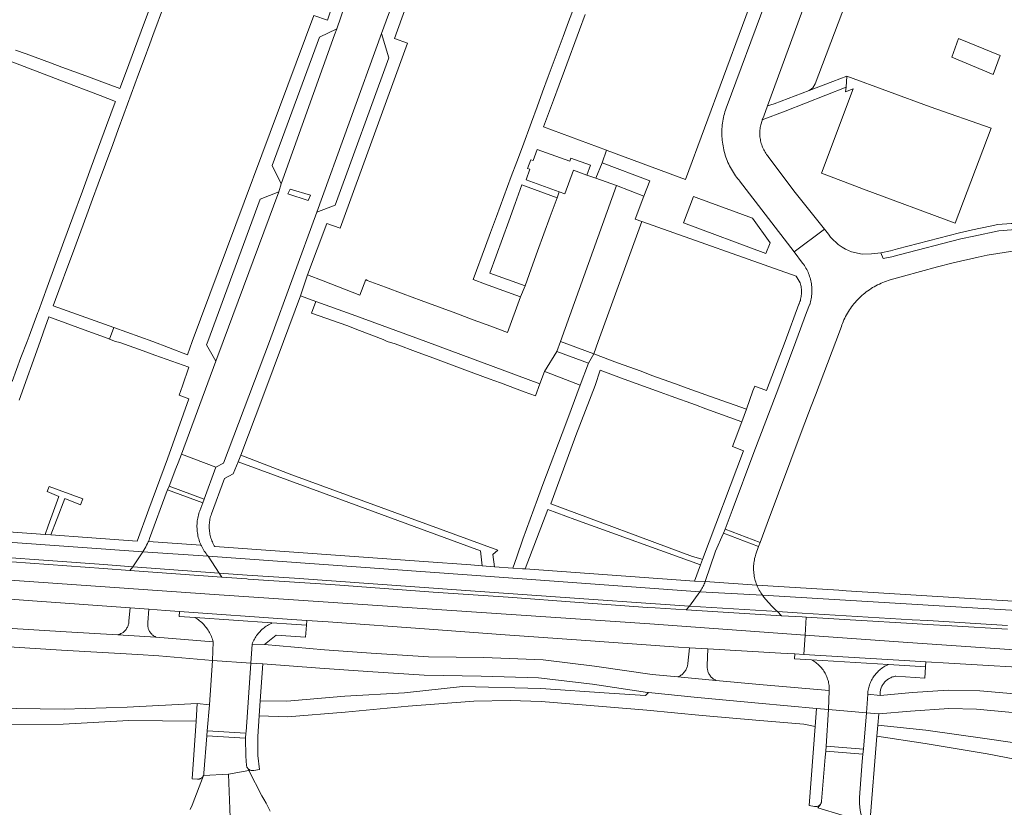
# Model space of a CAD drawing. Extents: x 146402 to 164798, y 455483 to 464134.
# Tile 385 of 575: x 158199 to 158357, y 460925 to 461052. Entities that reach past the tile are written whole.
import ezdxf

# ---------------------------------------------------------------- set-up
doc = ezdxf.new("R2010")
doc.units = 0
doc.header["$LTSCALE"] = 0.2
for name, color, linetype, lineweight in [('B-XX-VH-VERHARDING_ASFALT-GV', 252, 'CONTINUOUS', 18), ('B-XX-VH-VERHARDING_BETONSTRAATSTEEN-GV', 252, 'CONTINUOUS', 18), ('B-XX-VH-VERHARDING_STRAATBAKSTEEN-GV', 252, 'CONTINUOUS', 18), ('B-XX-VH-VERHARDING_TEGEL-GV', 252, 'CONTINUOUS', 18), ('B-XX-VH-VERHARDING_TEGEL_RUBBER-GV', 252, 'CONTINUOUS', 18)]:
    doc.layers.add(name, color=color, linetype=linetype, lineweight=lineweight)

msp = doc.modelspace()

# ---------------------------------------------------------------- linework, layer by layer
at = {"layer": 'B-XX-VH-VERHARDING_ASFALT-GV'}
for points in [[(158252.898, 461058.898), (158249.86, 461050.173), (158249.517, 461049.188), (158240.961, 461025.263), (158240.564, 461024.012), (158231.639, 461000), (158230.449, 460996.801), (158224.905, 460981.885), (158230.44, 460979.825), (158231.66, 460980.449), (158239.064, 461000), (158246.676, 461020.724), (158257.073, 461049.403), (158270.156, 461084.99)], [(158358.223, 461017.921), (158356.185, 461017.735), (158352.179, 461016.894), (158350.105, 461016.44), (158340.18, 461013.886), (158338.99, 461013.562), (158337.625, 461013.294), (158337.209, 461014.232), (158335.749, 461014.049), (158334.21, 461013.983), (158332.545, 461014.343), (158331.58, 461014.77), (158331.005, 461015.127), (158330.371, 461015.52), (158329.263, 461016.588), (158329.177, 461016.712), (158328.829, 461017.212), (158328.191, 461018.009), (158323.33, 461014.352), (158324.68, 461012.562), (158324.823, 461012.366), (158324.959, 461012.165), (158325.089, 461011.96), (158325.212, 461011.751), (158325.328, 461011.538), (158325.436, 461011.321), (158325.538, 461011.101), (158325.632, 461010.877), (158325.719, 461010.65), (158325.798, 461010.421), (158325.87, 461010.189), (158325.934, 461009.955), (158325.99, 461009.719), (158326.039, 461009.482), (158326.08, 461009.242), (158326.112, 461009.002), (158326.137, 461008.761), (158326.154, 461008.519), (158326.163, 461008.276), (158326.163, 461008.034), (158326.156, 461007.791), (158326.141, 461007.549), (158326.118, 461007.307), (158326.087, 461007.067), (158326.048, 461006.827), (158326.001, 461006.589), (158325.946, 461006.353), (158325.884, 461006.118), (158325.814, 461005.886), (158325.8, 461005.844), (158325.31, 461004.61), (158323.582, 461000), (158320.508, 460991.797), (158320.43, 460991.553), (158316.857, 460982.176), (158313.333, 460972.89), (158312.219, 460969.882), (158317.849, 460967.74), (158318.959, 460970.768), (158324.621, 460985.791), (158326.067, 460989.628), (158326.729, 460991.372), (158330.003, 461000), (158330.917, 461002.408), (158330.994, 461002.656), (158331.074, 461002.865), (158331.189, 461003.149), (158331.312, 461003.43), (158331.442, 461003.707), (158331.579, 461003.981), (158331.723, 461004.251), (158331.874, 461004.518), (158332.032, 461004.78), (158332.197, 461005.038), (158332.369, 461005.292), (158332.547, 461005.541), (158332.732, 461005.785), (158332.923, 461006.025), (158333.12, 461006.259), (158333.323, 461006.488), (158333.532, 461006.712), (158333.747, 461006.93), (158333.968, 461007.143), (158334.194, 461007.35), (158334.425, 461007.55), (158334.662, 461007.745), (158334.903, 461007.933), (158335.15, 461008.115), (158335.401, 461008.291), (158335.656, 461008.46), (158335.916, 461008.622), (158336.18, 461008.777), (158336.448, 461008.926), (158336.72, 461009.067), (158336.995, 461009.201), (158337.274, 461009.328), (158337.556, 461009.448), (158337.841, 461009.56), (158338.129, 461009.665), (158338.419, 461009.762), (158338.712, 461009.852), (158340.857, 461010.456), (158346.332, 461011.948), (158348.824, 461012.608), (158352.881, 461013.497), (158354.302, 461013.811), (158358.736, 461014.538)], [(158187.093, 460966.014), (158212.451, 460964.181), (158217.095, 460963.843), (158218.706, 460966.254), (158164.989, 460970.067)], [(158370.581, 460956.13), (158318.234, 460959.273), (158318.448, 460958.954), (158319.129, 460958.146), (158319.763, 460957.449), (158320.444, 460956.807), (158320.666, 460956.656), (158324.622, 460956.413), (158342.277, 460955.344), (158344.769, 460955.199), (158357.591, 460954.437)], [(158357.554, 460953.818), (158348.66, 460954.347), (158344.73, 460954.584), (158342.239, 460954.742), (158333.207, 460955.275), (158325.227, 460955.742), (158325.066, 460952.885), (158340.844, 460951.739), (158403.632, 460947.388)], [(158403.632, 460947.388), (158340.844, 460951.739), (158325.066, 460952.885), (158324.89, 460949.768), (158341.916, 460948.751), (158344.442, 460948.605), (158348.147, 460948.388), (158364.584, 460947.383)]]:
    msp.add_lwpolyline(points, dxfattribs=at)
for points in [[(158242.02, 461023.65), (158242.381, 461024.443), (158245.665, 461023.479), (158245.284, 461022.628)], [(158230.44, 460979.825), (158224.905, 460981.885), (158224.394, 460980.526), (158223.994, 460979.606), (158222.93, 460976.787), (158228.552, 460974.683)], [(158228.552, 460974.683), (158222.93, 460976.787), (158222.688, 460976.181), (158228.33, 460974.078)], [(158228.33, 460974.078), (158222.688, 460976.181), (158222.652, 460976.09), (158219.808, 460968.368), (158219.715, 460968.141), (158219.613, 460967.906), (158228.061, 460967.323), (158228.019, 460967.414), (158227.927, 460967.636), (158227.842, 460967.862), (158227.764, 460968.089), (158227.695, 460968.32), (158227.633, 460968.552), (158227.578, 460968.787), (158227.532, 460969.023), (158227.493, 460969.26), (158227.462, 460969.499), (158227.44, 460969.739), (158227.425, 460969.979), (158227.418, 460970.22), (158227.419, 460970.46), (158227.428, 460970.701), (158227.445, 460970.941), (158227.47, 460971.18), (158227.503, 460971.419), (158227.545, 460971.656), (158227.593, 460971.891), (158227.65, 460972.125), (158227.714, 460972.357), (158227.786, 460972.587), (158227.866, 460972.814)], [(158317.608, 460967.083), (158311.953, 460969.202), (158311.931, 460969.146), (158310.704, 460966.35), (158309.015, 460961.479), (158317.325, 460960.882), (158317.305, 460960.931), (158317.22, 460961.156), (158317.143, 460961.383), (158317.073, 460961.613), (158317.011, 460961.845), (158316.956, 460962.079), (158316.909, 460962.314), (158316.871, 460962.551), (158316.84, 460962.79), (158316.817, 460963.029), (158316.802, 460963.268), (158316.795, 460963.508), (158316.796, 460963.749), (158316.806, 460963.989), (158316.823, 460964.228), (158316.848, 460964.467), (158316.881, 460964.705), (158316.921, 460964.942), (158316.97, 460965.177), (158317.027, 460965.41), (158317.091, 460965.642), (158317.163, 460965.871)], [(158317.849, 460967.74), (158312.219, 460969.882), (158311.953, 460969.202), (158317.608, 460967.083)], [(158187.06, 460965.403), (158172.336, 460966.49), (158172.143, 460963.427), (158230.986, 460959.34), (158300.115, 460954.697), (158325.066, 460952.885), (158325.227, 460955.742), (158324.583, 460955.78), (158321.275, 460955.982), (158305.975, 460956.918), (158301.006, 460957.222), (158299.783, 460957.305), (158288.783, 460958.111), (158277.386, 460958.944), (158265.347, 460959.787), (158248.935, 460960.965), (158243.053, 460961.367), (158235.615, 460961.873), (158235.407, 460961.896), (158231.423, 460962.18), (158216.63, 460963.235), (158212.393, 460963.537), (158197.707, 460964.637), (158187.272, 460965.39)], [(158229.219, 460965.525), (158218.706, 460966.254), (158217.095, 460963.843), (158231.002, 460962.83)], [(158270.079, 460962.595), (158229.219, 460965.525), (158231.002, 460962.83), (158235.45, 460962.506), (158243.094, 460962.025), (158269.864, 460960.097), (158288.776, 460958.739), (158301.045, 460957.863), (158306.489, 460957.528), (158308.183, 460959.833), (158279.654, 460961.911)], [(158230.986, 460959.34), (158172.143, 460963.427), (158171.96, 460960.518), (158184.603, 460959.599), (158200.986, 460958.356), (158216.681, 460957.226), (158219.696, 460957.026), (158222.346, 460956.813), (158224.611, 460956.671), (158242.654, 460955.402), (158245.051, 460955.217), (158248.48, 460954.975), (158264.727, 460953.818), (158276.904, 460952.936), (158288.365, 460952.131), (158304.74, 460950.951), (158306.483, 460950.844), (158309.477, 460950.647), (158321.195, 460949.985), (158323.42, 460949.856), (158324.89, 460949.768), (158325.066, 460952.885), (158300.115, 460954.697)], [(158318.234, 460959.273), (158308.183, 460959.833), (158306.489, 460957.528), (158320.666, 460956.656), (158320.444, 460956.807), (158319.763, 460957.449), (158319.129, 460958.146), (158318.448, 460958.954)], [(158154.955, 460956.425), (158154.948, 460956.426), (158154.599, 460953.412), (158184.512, 460951.779), (158205.682, 460950.461), (158217.937, 460949.756), (158221.264, 460949.528), (158229.886, 460948.818), (158230.034, 460951.792), (158220.816, 460952.552), (158214.696, 460952.922), (158206.412, 460953.423), (158182.091, 460954.882)], [(158242.654, 460955.402), (158224.611, 460956.671), (158224.555, 460955.873), (158227.102, 460955.694), (158239.463, 460954.824), (158242.598, 460954.604), (158244.997, 460954.442), (158245.051, 460955.217)], [(158239.463, 460954.824), (158227.102, 460955.694), (158227.269, 460955.589), (158227.459, 460955.462), (158227.644, 460955.328), (158227.825, 460955.187), (158228, 460955.04), (158228.171, 460954.887), (158228.335, 460954.729), (158228.495, 460954.564), (158228.648, 460954.394), (158228.795, 460954.219), (158228.936, 460954.039), (158229.071, 460953.854), (158229.199, 460953.665), (158229.32, 460953.471), (158229.435, 460953.273), (158229.542, 460953.071), (158229.643, 460952.865), (158229.736, 460952.656), (158229.822, 460952.444), (158229.9, 460952.229), (158229.971, 460952.012), (158230.034, 460951.792), (158229.886, 460948.818), (158236.038, 460948.396), (158236.27, 460951.431), (158236.351, 460951.635), (158236.438, 460951.836), (158236.534, 460952.034), (158236.636, 460952.228), (158236.745, 460952.418), (158236.862, 460952.604), (158236.985, 460952.786), (158237.114, 460952.963), (158237.25, 460953.136), (158237.392, 460953.303), (158237.54, 460953.465), (158237.694, 460953.621), (158237.853, 460953.772), (158238.018, 460953.917), (158238.188, 460954.056), (158238.363, 460954.188), (158238.543, 460954.314), (158238.727, 460954.434), (158238.915, 460954.546), (158239.108, 460954.652), (158239.304, 460954.75)], [(158238.265, 460951.373), (158236.27, 460951.431), (158236.038, 460948.396), (158237.971, 460948.264), (158247.16, 460947.578), (158254.868, 460947.037), (158263.886, 460946.441), (158273.047, 460946.286), (158282.27, 460946.019), (158290.936, 460944.988), (158299.754, 460943.662), (158299.909, 460943.646), (158307.783, 460942.838), (158317.597, 460941.963), (158326.923, 460941.081), (158328.824, 460940.93), (158328.942, 460943.977), (158318.342, 460944.882), (158310.735, 460945.605), (158304.634, 460946.186), (158300.509, 460946.578), (158291.273, 460947.907), (158283.03, 460948.921), (158273.505, 460949.261), (158264.608, 460949.409), (158255.364, 460949.978), (158247.882, 460950.524)], [(158324.89, 460949.768), (158323.42, 460949.856), (158323.372, 460949.057), (158326.126, 460948.893), (158338.453, 460948.156), (158341.868, 460947.952), (158344.396, 460947.806), (158344.442, 460948.605), (158341.916, 460948.751)], [(158236.038, 460948.396), (158229.886, 460948.818), (158229.405, 460941.697), (158229.073, 460937.517), (158235.28, 460937.132), (158235.303, 460937.372)], [(158237.971, 460948.264), (158236.038, 460948.396), (158235.303, 460937.372), (158235.28, 460937.132), (158235.204, 460936.352), (158235.252, 460933.455), (158235.376, 460931.955), (158235.391, 460931.872), (158235.415, 460931.787), (158235.447, 460931.705), (158235.486, 460931.626), (158235.531, 460931.551), (158235.584, 460931.48), (158235.642, 460931.414), (158235.707, 460931.354), (158235.776, 460931.3), (158235.85, 460931.253), (158235.929, 460931.212), (158236.01, 460931.179), (158236.094, 460931.153), (158236.181, 460931.135), (158236.268, 460931.125), (158236.356, 460931.122), (158236.444, 460931.128), (158236.531, 460931.142), (158237.475, 460931.292), (158237.173, 460933.541), (158237.203, 460936.604), (158237.422, 460939.927), (158237.581, 460942.349)], [(158338.453, 460948.156), (158326.126, 460948.893), (158326.292, 460948.801), (158326.469, 460948.693), (158326.641, 460948.579), (158326.809, 460948.459), (158326.972, 460948.332), (158327.129, 460948.199), (158327.282, 460948.06), (158327.429, 460947.915), (158327.571, 460947.764), (158327.706, 460947.609), (158327.835, 460947.448), (158327.958, 460947.282), (158328.075, 460947.111), (158328.185, 460946.936), (158328.288, 460946.757), (158328.383, 460946.574), (158328.472, 460946.388), (158328.554, 460946.198), (158328.628, 460946.005), (158328.694, 460945.81), (158328.753, 460945.612), (158328.804, 460945.412), (158328.848, 460945.21), (158328.883, 460945.006), (158328.911, 460944.802), (158328.931, 460944.596), (158328.942, 460944.39), (158328.946, 460944.183), (158328.942, 460943.977), (158328.824, 460940.93), (158334.938, 460940.376), (158335.125, 460943.394), (158335.126, 460943.414), (158335.143, 460943.623), (158335.167, 460943.832), (158335.2, 460944.04), (158335.24, 460944.246), (158335.288, 460944.451), (158335.344, 460944.653), (158335.408, 460944.854), (158335.479, 460945.052), (158335.558, 460945.247), (158335.644, 460945.438), (158335.737, 460945.627), (158335.837, 460945.812), (158335.945, 460945.992), (158336.059, 460946.169), (158336.179, 460946.341), (158336.307, 460946.508), (158336.44, 460946.671), (158336.58, 460946.828), (158336.725, 460946.98), (158336.876, 460947.126), (158337.033, 460947.267), (158337.195, 460947.401), (158337.361, 460947.529), (158337.533, 460947.65), (158337.709, 460947.765), (158337.889, 460947.874), (158338.074, 460947.975), (158338.262, 460948.069)], [(158353.147, 460943.937), (158348.064, 460944.06), (158342.297, 460943.664), (158337.107, 460943.203), (158335.125, 460943.394), (158334.938, 460940.376), (158336.886, 460940.221), (158341.988, 460940.683), (158348.163, 460941.1), (158352.577, 460940.987), (158358.354, 460940.473), (158366.098, 460939.421), (158376.336, 460938.119), (158387.392, 460937.072), (158398.175, 460936.201), (158408.692, 460935.235), (158410.625, 460935.108), (158410.816, 460938.137), (158408.902, 460938.27), (158397.8, 460939.209), (158387.974, 460940.021), (158376.812, 460941.086), (158367.332, 460942.246), (158358.676, 460943.447)], [(158229.405, 460941.697), (158227.449, 460941.874), (158227.267, 460939.08), (158226.662, 460929.785), (158227.492, 460929.749), (158227.574, 460929.747), (158227.662, 460929.752), (158227.749, 460929.765), (158227.835, 460929.786), (158227.918, 460929.815), (158227.999, 460929.851), (158228.076, 460929.894), (158228.148, 460929.944), (158228.216, 460930.001), (158228.278, 460930.063), (158228.334, 460930.131), (158228.385, 460930.204), (158228.428, 460930.28), (158228.447, 460930.322), (158228.464, 460930.361), (158228.493, 460930.444), (158228.514, 460930.53), (158228.527, 460930.617), (158228.532, 460930.705), (158229.01, 460936.725), (158229.073, 460937.517)], [(158328.824, 460940.93), (158326.923, 460941.081), (158326.7, 460938.196), (158325.722, 460925.557), (158326.605, 460925.368), (158326.689, 460925.354), (158326.775, 460925.348), (158326.86, 460925.35), (158326.945, 460925.36), (158327.028, 460925.377), (158327.11, 460925.403), (158327.189, 460925.436), (158327.264, 460925.476), (158327.335, 460925.523), (158327.402, 460925.577), (158327.463, 460925.636), (158327.519, 460925.701), (158327.568, 460925.771), (158327.61, 460925.845), (158327.646, 460925.923), (158327.673, 460926.004), (158327.694, 460926.087), (158327.706, 460926.172), (158327.71, 460926.244), (158328.317, 460933.27), (158328.382, 460934.251), (158328.434, 460935.039)], [(158336.886, 460940.221), (158334.938, 460940.376), (158334.44, 460934.576), (158334.369, 460933.772), (158334.241, 460932.575), (158333.801, 460926.808), (158333.81, 460925.785), (158333.901, 460924.793), (158334.102, 460923.786), (158334.136, 460923.686), (158334.177, 460923.588), (158334.226, 460923.494), (158334.228, 460923.49), (158334.281, 460923.403), (158334.343, 460923.318), (158334.412, 460923.237), (158334.486, 460923.161), (158334.566, 460923.092), (158334.577, 460923.083), (158335.242, 460922.662), (158335.475, 460922.657), (158336.599, 460936.644), (158336.743, 460938.439)]]:
    msp.add_lwpolyline(points, close=True, dxfattribs=at)
at = {"layer": 'B-XX-VH-VERHARDING_BETONSTRAATSTEEN-GV'}
for points in [[(158325.135, 461071.7), (158312.399, 461037.413), (158312.299, 461037.122), (158312.207, 461036.829), (158312.122, 461036.534), (158312.045, 461036.236), (158311.976, 461035.936), (158311.914, 461035.635), (158311.861, 461035.332), (158311.815, 461035.028), (158311.777, 461034.723), (158311.747, 461034.417), (158311.726, 461034.111), (158311.712, 461033.804), (158311.706, 461033.496), (158311.708, 461033.189), (158311.718, 461032.882), (158311.736, 461032.575), (158311.763, 461032.268), (158311.797, 461031.963), (158311.839, 461031.658), (158311.889, 461031.355), (158311.946, 461031.053), (158312.012, 461030.753), (158312.085, 461030.454), (158312.167, 461030.158), (158312.256, 461029.863), (158312.352, 461029.572), (158312.456, 461029.282), (158312.568, 461028.996), (158312.687, 461028.712), (158312.813, 461028.432), (158312.946, 461028.155), (158313.087, 461027.882), (158313.235, 461027.612), (158313.39, 461027.347), (158313.551, 461027.085), (158313.72, 461026.828), (158313.895, 461026.575), (158314.076, 461026.327), (158314.264, 461026.084), (158314.458, 461025.845), (158314.527, 461025.764), (158323.33, 461014.352), (158328.191, 461018.009), (158323.472, 461023.894), (158319.272, 461029.525), (158319.157, 461029.659), (158319.021, 461029.829), (158318.891, 461030.003), (158318.768, 461030.182), (158318.652, 461030.365), (158318.543, 461030.552), (158318.44, 461030.744), (158318.345, 461030.939), (158318.257, 461031.137), (158318.176, 461031.339), (158318.103, 461031.543), (158318.037, 461031.75), (158317.979, 461031.959), (158317.929, 461032.17), (158317.886, 461032.383), (158317.852, 461032.598), (158317.825, 461032.813), (158317.806, 461033.029), (158317.796, 461033.246), (158317.793, 461033.463), (158317.798, 461033.68), (158317.812, 461033.897), (158317.833, 461034.113), (158317.862, 461034.328), (158317.899, 461034.542), (158317.944, 461034.754), (158318.154, 461035.458), (158318.186, 461035.531), (158318.448, 461036.132), (158319.05, 461037.779), (158328.995, 461064.962)], [(158328.995, 461064.962), (158319.05, 461037.779), (158320.104, 461038.129), (158325.705, 461040.241), (158326.336, 461040.673), (158326.703, 461041.344), (158335.858, 461065.47)], [(158197.707, 460964.637), (158212.393, 460963.537), (158216.63, 460963.235), (158217.095, 460963.843), (158212.451, 460964.181), (158187.093, 460966.014)], [(158357.591, 460954.437), (158344.769, 460955.199), (158342.277, 460955.344), (158324.622, 460956.413), (158320.666, 460956.656), (158321.275, 460955.982), (158324.583, 460955.78), (158325.227, 460955.742), (158333.207, 460955.275), (158342.239, 460954.742), (158344.73, 460954.584), (158348.66, 460954.347), (158357.554, 460953.818)]]:
    msp.add_lwpolyline(points, dxfattribs=at)
for points in [[(158258.233, 461045.504), (158257.073, 461049.403), (158246.676, 461020.724), (158249.627, 461021.88)], [(158290.042, 461026.688), (158287.857, 461027.486), (158286.464, 461023.672), (158285.578, 461023.995), (158285.232, 461023.054), (158284.144, 461020.058), (158283.125, 461017.25), (158282.116, 461014.471), (158281.095, 461011.658), (158280.094, 461008.901), (158279.385, 461007.137), (158277.297, 461001.43), (158274.578, 461002.438), (158271.793, 461003.471), (158269.004, 461004.505), (158266.183, 461005.551), (158263.417, 461006.576), (158260.52, 461007.651), (158257.693, 461008.699), (158254.758, 461009.787), (158254.507, 461009.937), (158253.562, 461007.434), (158247.683, 461009.693), (158245.148, 461010.667), (158244.032, 461007.325), (158246.507, 461006.424), (158252.356, 461004.296), (158264.162, 461000), (158282.466, 460993.173), (158283.21, 460995.179), (158285.193, 460998.384), (158285.818, 461000), (158294.76, 461025.023), (158291.488, 461026.179)], [(158245.665, 461023.479), (158242.381, 461024.443), (158242.02, 461023.65), (158245.284, 461022.628)], [(158299.158, 461023.274), (158294.76, 461025.023), (158285.818, 461000), (158291.148, 460998.002), (158291.842, 460999.955), (158298.827, 461019.23), (158297.762, 461019.622)], [(158290.266, 460996.495), (158285.193, 460998.384), (158283.21, 460995.179), (158283.543, 460995.052), (158288.963, 460992.984)], [(158231.002, 460962.83), (158217.095, 460963.843), (158216.63, 460963.235), (158231.423, 460962.18)], [(158235.45, 460962.506), (158231.002, 460962.83), (158231.423, 460962.18), (158235.407, 460961.896), (158235.615, 460961.873), (158243.053, 460961.367), (158248.935, 460960.965), (158265.347, 460959.787), (158277.386, 460958.944), (158288.783, 460958.111), (158299.783, 460957.305), (158301.006, 460957.222), (158305.975, 460956.918), (158306.489, 460957.528), (158301.045, 460957.863), (158288.776, 460958.739), (158269.864, 460960.097), (158243.094, 460962.025)], [(158320.666, 460956.656), (158306.489, 460957.528), (158305.975, 460956.918), (158321.275, 460955.982)], [(158219.696, 460957.026), (158216.681, 460957.226), (158216.478, 460955.147), (158216.475, 460955.046), (158216.465, 460954.911), (158216.447, 460954.777), (158216.421, 460954.644), (158216.387, 460954.513), (158216.345, 460954.384), (158216.296, 460954.258), (158216.239, 460954.136), (158216.176, 460954.016), (158216.105, 460953.901), (158216.028, 460953.79), (158215.944, 460953.684), (158215.854, 460953.583), (158215.758, 460953.487), (158215.657, 460953.397), (158215.551, 460953.314), (158215.44, 460953.237), (158215.324, 460953.166), (158215.205, 460953.103), (158215.082, 460953.046), (158214.956, 460952.997), (158214.827, 460952.956), (158214.696, 460952.922), (158220.816, 460952.552), (158220.798, 460952.561), (158220.678, 460952.623), (158220.562, 460952.692), (158220.45, 460952.767), (158220.342, 460952.85), (158220.24, 460952.938), (158220.143, 460953.032), (158220.052, 460953.132), (158219.967, 460953.238), (158219.889, 460953.348), (158219.817, 460953.462), (158219.752, 460953.58), (158219.694, 460953.703), (158219.643, 460953.828), (158219.6, 460953.956), (158219.564, 460954.086), (158219.536, 460954.219), (158219.517, 460954.352), (158219.505, 460954.487), (158219.501, 460954.622), (158219.505, 460954.757), (158219.517, 460954.892)], [(158309.477, 460950.647), (158306.483, 460950.844), (158306.245, 460948.294), (158306.231, 460948.166), (158306.207, 460948.027), (158306.176, 460947.89), (158306.137, 460947.755), (158306.091, 460947.622), (158306.037, 460947.492), (158305.975, 460947.366), (158305.907, 460947.243), (158305.832, 460947.124), (158305.75, 460947.01), (158305.662, 460946.901), (158305.567, 460946.796), (158305.467, 460946.698), (158305.362, 460946.605), (158305.251, 460946.518), (158305.135, 460946.438), (158305.016, 460946.364), (158304.892, 460946.298), (158304.765, 460946.238), (158304.634, 460946.186), (158310.735, 460945.605), (158310.61, 460945.67), (158310.49, 460945.742), (158310.373, 460945.82), (158310.261, 460945.905), (158310.155, 460945.997), (158310.053, 460946.094), (158309.957, 460946.197), (158309.868, 460946.305), (158309.784, 460946.418), (158309.708, 460946.536), (158309.638, 460946.657), (158309.575, 460946.783), (158309.519, 460946.912), (158309.471, 460947.044), (158309.43, 460947.178), (158309.397, 460947.315), (158309.372, 460947.453), (158309.355, 460947.593), (158309.345, 460947.733), (158309.344, 460947.873), (158309.35, 460948.004)], [(158334.938, 460940.376), (158328.824, 460940.93), (158328.434, 460935.039), (158334.44, 460934.576)], [(158344.435, 460937.613), (158336.743, 460938.439), (158336.599, 460936.644), (158344.328, 460935.471), (158354.283, 460933.826), (158359.014, 460932.92), (158369.15, 460931.59), (158375.369, 460931.118), (158381.419, 460930.687), (158390.367, 460929.792), (158404.224, 460928.756), (158408.241, 460928.484), (158408.375, 460930.497), (158404.212, 460930.579), (158400.464, 460930.897), (158390.706, 460932.116), (158381.756, 460932.938), (158373.477, 460933.431), (158354.322, 460936.225)], [(158235.28, 460937.132), (158229.073, 460937.517), (158229.01, 460936.725), (158235.204, 460936.352)], [(158334.369, 460933.772), (158328.382, 460934.251), (158328.317, 460933.27), (158327.71, 460926.244), (158327.706, 460926.172), (158327.694, 460926.087), (158327.673, 460926.004), (158327.646, 460925.923), (158327.61, 460925.845), (158327.568, 460925.771), (158327.519, 460925.701), (158327.124, 460925.143), (158331.042, 460923.976), (158334.376, 460922.983), (158334.228, 460923.49), (158334.226, 460923.494), (158334.177, 460923.588), (158334.136, 460923.686), (158334.102, 460923.786), (158333.901, 460924.793), (158333.81, 460925.785), (158333.801, 460926.808), (158334.241, 460932.575)], [(158334.44, 460934.576), (158328.434, 460935.039), (158328.382, 460934.251), (158334.369, 460933.772)]]:
    msp.add_lwpolyline(points, close=True, dxfattribs=at)
at = {"layer": 'B-XX-VH-VERHARDING_STRAATBAKSTEEN-GV'}
for points in [[(158242.598, 460954.604), (158239.463, 460954.824), (158239.304, 460954.75), (158239.108, 460954.652), (158238.915, 460954.546), (158238.727, 460954.434), (158238.543, 460954.314), (158238.363, 460954.188), (158238.188, 460954.056), (158238.018, 460953.917), (158237.853, 460953.772), (158237.694, 460953.621), (158237.54, 460953.465), (158237.392, 460953.303), (158237.25, 460953.136), (158237.114, 460952.963), (158236.985, 460952.786), (158236.862, 460952.604), (158236.745, 460952.418), (158236.636, 460952.228), (158236.534, 460952.034), (158236.438, 460951.836), (158236.351, 460951.635), (158236.27, 460951.431), (158238.265, 460951.373), (158240.132, 460952.881), (158244.864, 460952.532), (158244.997, 460954.442)], [(158341.868, 460947.952), (158338.453, 460948.156), (158338.262, 460948.069), (158338.074, 460947.975), (158337.889, 460947.874), (158337.709, 460947.765), (158337.533, 460947.65), (158337.361, 460947.529), (158337.195, 460947.401), (158337.033, 460947.267), (158336.876, 460947.126), (158336.725, 460946.98), (158336.58, 460946.828), (158336.44, 460946.671), (158336.307, 460946.508), (158336.179, 460946.341), (158336.059, 460946.169), (158335.945, 460945.992), (158335.837, 460945.812), (158335.737, 460945.627), (158335.644, 460945.438), (158335.558, 460945.247), (158335.479, 460945.052), (158335.408, 460944.854), (158335.344, 460944.653), (158335.288, 460944.451), (158335.24, 460944.246), (158335.2, 460944.04), (158335.167, 460943.832), (158335.143, 460943.623), (158335.126, 460943.414), (158335.125, 460943.394), (158337.107, 460943.203), (158337.102, 460943.356), (158337.106, 460943.51), (158337.117, 460943.662), (158337.137, 460943.814), (158337.164, 460943.965), (158337.199, 460944.114), (158337.242, 460944.262), (158337.292, 460944.406), (158337.35, 460944.548), (158337.416, 460944.687), (158337.488, 460944.822), (158337.567, 460944.953), (158337.654, 460945.08), (158337.746, 460945.202), (158337.845, 460945.319), (158337.95, 460945.431), (158338.06, 460945.537), (158338.176, 460945.638), (158338.297, 460945.732), (158338.423, 460945.819), (158338.553, 460945.9), (158338.687, 460945.975), (158338.825, 460946.042), (158338.966, 460946.101), (158339.111, 460946.154), (158339.257, 460946.198), (158339.406, 460946.235), (158339.556, 460946.264), (158339.653, 460946.279), (158344.279, 460945.982), (158344.396, 460947.806)], [(158235.204, 460936.352), (158229.01, 460936.725), (158228.532, 460930.705), (158228.527, 460930.617), (158228.514, 460930.53), (158228.493, 460930.444), (158228.464, 460930.361), (158228.447, 460930.322), (158232.483, 460930.582), (158235.745, 460931.167), (158235.584, 460931.48), (158235.531, 460931.551), (158235.486, 460931.626), (158235.447, 460931.705), (158235.415, 460931.787), (158235.391, 460931.872), (158235.376, 460931.955), (158235.252, 460933.455)]]:
    msp.add_lwpolyline(points, close=True, dxfattribs=at)
for points in [[(158232.742, 460923.626), (158232.483, 460930.582), (158228.447, 460930.322), (158226.628, 460925.567), (158226.345, 460924.898)], [(158239.195, 460924.631), (158238.855, 460925.273), (158238.508, 460925.912), (158238.154, 460926.547), (158237.854, 460927.073), (158235.745, 460931.167), (158232.483, 460930.582), (158232.742, 460923.626)]]:
    msp.add_lwpolyline(points, dxfattribs=at)
at = {"layer": 'B-XX-VH-VERHARDING_TEGEL-GV'}
for points in [[(158270.156, 461084.99), (158257.073, 461049.403), (158258.233, 461045.504), (158249.627, 461021.88), (158246.676, 461020.724), (158239.064, 461000), (158231.66, 460980.449), (158230.44, 460979.825), (158228.552, 460974.683), (158228.33, 460974.078), (158227.866, 460972.814), (158227.786, 460972.587), (158227.714, 460972.357), (158227.65, 460972.125), (158227.593, 460971.891), (158227.545, 460971.656), (158227.503, 460971.419), (158227.47, 460971.18), (158227.445, 460970.941), (158227.428, 460970.701), (158227.419, 460970.46), (158227.418, 460970.22), (158227.425, 460969.979), (158227.44, 460969.739), (158227.462, 460969.499), (158227.493, 460969.26), (158227.532, 460969.023), (158227.578, 460968.787), (158227.633, 460968.552), (158227.695, 460968.32), (158227.764, 460968.089), (158227.842, 460967.862), (158227.927, 460967.636), (158228.019, 460967.414), (158228.061, 460967.323), (158228.119, 460967.195), (158228.226, 460966.979), (158228.34, 460966.768), (158228.461, 460966.56), (158228.589, 460966.356), (158228.724, 460966.156), (158228.865, 460965.961), (158229.012, 460965.771), (158229.166, 460965.586), (158229.219, 460965.525), (158270.079, 460962.595), (158279.654, 460961.911), (158308.183, 460959.833), (158308.29, 460959.983), (158308.405, 460960.157), (158308.514, 460960.335), (158308.616, 460960.517), (158308.71, 460960.703), (158308.797, 460960.892), (158308.877, 460961.085), (158308.95, 460961.281), (158309.015, 460961.479), (158307.29, 460961.503), (158280.11, 460963.488), (158279.685, 460963.519), (158278.129, 460963.633), (158275.201, 460963.847), (158273.216, 460963.992), (158271.38, 460964.126), (158263.86, 460964.666), (158230.277, 460967.079), (158230.193, 460967.22), (158230.086, 460967.414), (158229.987, 460967.611), (158229.894, 460967.812), (158229.809, 460968.016), (158229.731, 460968.223), (158229.661, 460968.433), (158229.598, 460968.645), (158229.543, 460968.86), (158229.496, 460969.076), (158229.457, 460969.293), (158229.426, 460969.512), (158229.402, 460969.732), (158229.387, 460969.953), (158229.379, 460970.174), (158229.38, 460970.395), (158229.388, 460970.616), (158229.405, 460970.837), (158229.429, 460971.057), (158229.462, 460971.275), (158229.502, 460971.493), (158229.55, 460971.709), (158229.606, 460971.923), (158229.67, 460972.135), (158229.741, 460972.344), (158231.861, 460978.009), (158233.252, 460978.756), (158234.016, 460980.689), (158234.451, 460981.727), (158237.965, 460991.118), (158241.289, 461000), (158244.032, 461007.325), (158245.148, 461010.667), (158248.282, 461018.926), (158250.435, 461018.152), (158261.23, 461047.862), (158259.126, 461048.607), (158269.401, 461077.076)], [(158327.2, 461083.682), (158305.862, 461025.979), (158293.302, 461030.623), (158293.194, 461030.663), (158292.497, 461028.651), (158300.116, 461025.781), (158299.158, 461023.274), (158297.762, 461019.622), (158298.827, 461019.23), (158323.661, 461010.474), (158324.291, 461009.37), (158324.344, 461009.175), (158324.388, 461008.979), (158324.425, 461008.78), (158324.455, 461008.581), (158324.476, 461008.381), (158324.489, 461008.179), (158324.494, 461007.978), (158324.491, 461007.776), (158324.48, 461007.575), (158324.462, 461007.374), (158324.435, 461007.174), (158324.4, 461006.975), (158324.358, 461006.778), (158324.308, 461006.583), (158324.25, 461006.39), (158324.184, 461006.199), (158324.111, 461006.012), (158324.086, 461005.952), (158321.849, 461000), (158318.893, 460992.137), (158316.993, 460992.839), (158316.692, 460992.041), (158315.666, 460989.14), (158314.922, 460987.086), (158313.82, 460984.25), (158313.424, 460983.13), (158315.205, 460982.439), (158308.612, 460965), (158308.284, 460964.132), (158307.29, 460961.503), (158309.015, 460961.479), (158310.704, 460966.35), (158311.931, 460969.146), (158311.953, 460969.202), (158312.219, 460969.882), (158313.333, 460972.89), (158316.857, 460982.176), (158320.43, 460991.553), (158320.508, 460991.797), (158323.582, 461000), (158325.31, 461004.61), (158325.8, 461005.844), (158325.814, 461005.886), (158325.884, 461006.118), (158325.946, 461006.353), (158326.001, 461006.589), (158326.048, 461006.827), (158326.087, 461007.067), (158326.118, 461007.307), (158326.141, 461007.549), (158326.156, 461007.791), (158326.163, 461008.034), (158326.163, 461008.276), (158326.154, 461008.519), (158326.137, 461008.761), (158326.112, 461009.002), (158326.08, 461009.242), (158326.039, 461009.482), (158325.99, 461009.719), (158325.934, 461009.955), (158325.87, 461010.189), (158325.798, 461010.421), (158325.719, 461010.65), (158325.632, 461010.877), (158325.538, 461011.101), (158325.436, 461011.321), (158325.328, 461011.538), (158325.212, 461011.751), (158325.089, 461011.96), (158324.959, 461012.165), (158324.823, 461012.366), (158324.68, 461012.562), (158323.33, 461014.352), (158314.527, 461025.764), (158314.458, 461025.845), (158314.264, 461026.084), (158314.076, 461026.327), (158313.895, 461026.575), (158313.72, 461026.828), (158313.551, 461027.085), (158313.39, 461027.347), (158313.235, 461027.612), (158313.087, 461027.882), (158312.946, 461028.155), (158312.813, 461028.432), (158312.687, 461028.712), (158312.568, 461028.996), (158312.456, 461029.282), (158312.352, 461029.572), (158312.256, 461029.863), (158312.167, 461030.158), (158312.085, 461030.454), (158312.012, 461030.753), (158311.946, 461031.053), (158311.889, 461031.355), (158311.839, 461031.658), (158311.797, 461031.963), (158311.763, 461032.268), (158311.736, 461032.575), (158311.718, 461032.882), (158311.708, 461033.189), (158311.706, 461033.496), (158311.712, 461033.804), (158311.726, 461034.111), (158311.747, 461034.417), (158311.777, 461034.723), (158311.815, 461035.028), (158311.861, 461035.332), (158311.914, 461035.635), (158311.976, 461035.936), (158312.045, 461036.236), (158312.122, 461036.534), (158312.207, 461036.829), (158312.299, 461037.122), (158312.399, 461037.413), (158325.135, 461071.7)], [(158164.989, 460970.067), (158218.706, 460966.254), (158218.871, 460966.512), (158219.029, 460966.774), (158219.181, 460967.04), (158219.325, 460967.31), (158219.462, 460967.583), (158219.592, 460967.86), (158219.613, 460967.906), (158219.715, 460968.141), (158219.808, 460968.368), (158222.652, 460976.09), (158222.688, 460976.181), (158222.93, 460976.787), (158223.994, 460979.606), (158224.394, 460980.526), (158224.905, 460981.885), (158230.449, 460996.801), (158228.94, 460999.447), (158229.171, 461000), (158237.564, 461022.805), (158240.564, 461024.012), (158240.961, 461025.263), (158239.504, 461028.211), (158247.116, 461048.833), (158249.86, 461050.173), (158252.898, 461058.898)], [(158250.996, 461059.294), (158248.361, 461051.536), (158246.171, 461052.304), (158226.633, 461000), (158225.894, 460997.858), (158222.83, 460999.032), (158220.307, 461000), (158214.084, 461002.221), (158213.394, 461000.352), (158214.356, 461000), (158215.003, 460999.812), (158218.758, 460998.474), (158220.665, 460997.795), (158226.104, 460995.858), (158225.112, 460992.852), (158224.581, 460991.347), (158226.117, 460990.803), (158222.659, 460981.181), (158219.672, 460973.072), (158217.788, 460967.959), (158209.768, 460968.527), (158203.969, 460968.938), (158203.019, 460969.006), (158192.698, 460969.737)], [(158221.709, 461058.54), (158218.46, 461049.798), (158215.932, 461043), (158215.026, 461040.563), (158211.256, 461041.954), (158209.548, 461042.583), (158205.729, 461043.988), (158203.886, 461044.666), (158199.961, 461046.11), (158198.269, 461046.731)], [(158198.856, 460990.578), (158202.251, 461000), (158202.775, 461001.512), (158203.62, 461003.948), (158207.264, 461002.606), (158209.31, 461001.853), (158213.169, 461000.435), (158213.394, 461000.352), (158214.084, 461002.221), (158204.323, 461005.705), (158205.614, 461009.195), (158206.513, 461011.628), (158207.415, 461014.066), (158209.724, 461020.314), (158210.653, 461022.828), (158211.567, 461025.3), (158213.892, 461031.599), (158214.773, 461033.986), (158215.695, 461036.481), (158218.047, 461042.851), (158218.948, 461045.291), (158219.855, 461047.749), (158220.352, 461049.095), (158222.207, 461054.12)], [(158288.014, 461053.763), (158287.089, 461051.268), (158286.215, 461048.911), (158283.831, 461042.482), (158282.922, 461040.03), (158282.039, 461037.647), (158281.124, 461035.177), (158279.664, 461031.236), (158278.773, 461028.831), (158277.883, 461026.429), (158275.513, 461020.032), (158274.573, 461017.494), (158273.749, 461015.267), (158271.773, 461009.922), (158273.751, 461009.198), (158276.54, 461008.178), (158279.385, 461007.137), (158280.094, 461008.901), (158274.448, 461010.951), (158275.449, 461013.709), (158276.47, 461016.522), (158277.479, 461019.301), (158278.498, 461022.109), (158279.585, 461025.104), (158285.232, 461023.054), (158285.578, 461023.995), (158280.264, 461025.936), (158280.881, 461027.626), (158280.507, 461027.763), (158281.009, 461029.137), (158281.385, 461029), (158282.046, 461030.811), (158287.29, 461028.896), (158287.478, 461029.41), (158290.617, 461028.264), (158290.042, 461026.688), (158291.488, 461026.179), (158292.497, 461028.651), (158293.194, 461030.663), (158283.079, 461034.403), (158284.669, 461038.719), (158285.575, 461041.175), (158286.421, 461043.47), (158288.818, 461049.972), (158289.728, 461052.439)], [(158197.172, 461045.042), (158205.387, 461041.91), (158211.891, 461039.429), (158214.308, 461038.508), (158214.256, 461038.367), (158212.888, 461034.644), (158211.601, 461031.138), (158210.22, 461027.379), (158209.025, 461024.126), (158207.48, 461019.924), (158206.057, 461016.048), (158204.604, 461012.092), (158203.349, 461008.676), (158201.943, 461004.844), (158201.863, 461004.626), (158200.465, 461000.817), (158200.166, 461000), (158199.136, 460997.408), (158197.728, 460993.557)], [(158370.596, 460957.593), (158331.64, 460959.998), (158330.468, 460960.071), (158317.325, 460960.882), (158317.398, 460960.709), (158317.497, 460960.491), (158317.604, 460960.276), (158317.719, 460960.065), (158317.84, 460959.857), (158317.968, 460959.654), (158318.102, 460959.455), (158318.234, 460959.273), (158370.581, 460956.13)]]:
    msp.add_lwpolyline(points, dxfattribs=at)
for points in [[(158249.517, 461049.188), (158249.86, 461050.173), (158247.116, 461048.833), (158239.504, 461028.211), (158240.961, 461025.263)], [(158331.689, 461040.765), (158331.754, 461042.546), (158329.546, 461041.705), (158325.705, 461040.241), (158320.104, 461038.129), (158319.05, 461037.779), (158318.448, 461036.132), (158318.186, 461035.531), (158321.877, 461036.962)], [(158345.13, 461037.628), (158331.754, 461042.546), (158331.689, 461040.765), (158331.539, 461040.043), (158332.787, 461040.529), (158327.688, 461026.996), (158332.349, 461025.213), (158334.455, 461024.421), (158349.191, 461018.977), (158354.944, 461034.206)], [(158231.639, 461000), (158240.564, 461024.012), (158237.564, 461022.805), (158229.171, 461000), (158228.94, 460999.447), (158230.449, 460996.801)], [(158305.55, 461018.997), (158307.134, 461023.257), (158308.032, 461022.929), (158316.607, 461019.793), (158319.476, 461015.802), (158318.783, 461014.097)], [(158365.897, 461019.109), (158362.943, 461019.251), (158358.322, 461018.93), (158358.143, 461018.918), (158356.036, 461018.726), (158354.815, 461018.47), (158351.969, 461017.872), (158349.878, 461017.414), (158349.873, 461017.413), (158339.924, 461014.853), (158338.762, 461014.536), (158337.209, 461014.232), (158337.625, 461013.294), (158338.99, 461013.562), (158340.18, 461013.886), (158350.105, 461016.44), (158352.179, 461016.894), (158356.185, 461017.735), (158358.223, 461017.921), (158362.975, 461018.251), (158366.772, 461018.035), (158404.172, 461015.079), (158404.243, 461016.148), (158366.723, 461019.069)], [(158252.356, 461004.296), (158246.507, 461006.424), (158245.828, 461004.539), (158251.479, 461002.525), (158253.519, 461001.74), (158257.311, 461000.31), (158257.975, 461000), (158259.251, 460999.586), (158262.959, 460998.213), (158264.843, 460997.516), (158268.718, 460996.081), (158270.426, 460995.449), (158274.329, 460994.004), (158276.14, 460993.334), (158279.982, 460991.911), (158281.751, 460991.246), (158282.466, 460993.173), (158264.162, 461000)], [(158291.148, 460998.002), (158285.818, 461000), (158285.193, 460998.384), (158290.266, 460996.495)], [(158294.971, 460996.568), (158291.148, 460998.002), (158290.266, 460996.495), (158288.963, 460992.984), (158287.514, 460989.08), (158286.66, 460986.78), (158282.94, 460977.062), (158282.091, 460974.701), (158279.768, 460968.245), (158278.763, 460965.417), (158278.129, 460963.633), (158279.685, 460963.519), (158280.11, 460963.488), (158283.758, 460973.002), (158288.107, 460971.429), (158308.284, 460964.132), (158308.612, 460965), (158308.321, 460965.088), (158306.965, 460965.497), (158284.227, 460973.916), (158285.094, 460976.269), (158288.268, 460984.885), (158291.342, 460992.901), (158292.185, 460995.356), (158296.04, 460993.954), (158297.927, 460993.268), (158301.795, 460991.861), (158303.565, 460991.217), (158307.456, 460989.802), (158309.107, 460989.201), (158314.922, 460987.086), (158315.666, 460989.14), (158309.902, 460991.178), (158306.151, 460992.506), (158304.245, 460993.199), (158300.44, 460994.535), (158298.728, 460995.233)], [(158242.645, 460978.564), (158234.451, 460981.727), (158234.016, 460980.689), (158262.273, 460970.308), (158272.935, 460966.391), (158273.216, 460963.992), (158275.201, 460963.847), (158274.934, 460965.785), (158275.709, 460966.502)], [(158209.064, 460974.727), (158203.655, 460976.722), (158203.354, 460975.907), (158205.258, 460975.114), (158203.528, 460970.395), (158203.019, 460969.006), (158203.969, 460968.938), (158204.872, 460971.288), (158204.982, 460971.574), (158206.209, 460974.767), (158208.713, 460973.776)], [(158228.061, 460967.323), (158219.613, 460967.906), (158219.592, 460967.86), (158219.462, 460967.583), (158219.325, 460967.31), (158219.181, 460967.04), (158219.029, 460966.774), (158218.871, 460966.512), (158218.706, 460966.254), (158229.219, 460965.525), (158229.166, 460965.586), (158229.012, 460965.771), (158228.865, 460965.961), (158228.724, 460966.156), (158228.589, 460966.356), (158228.461, 460966.56), (158228.34, 460966.768), (158228.226, 460966.979), (158228.119, 460967.195)], [(158317.325, 460960.882), (158309.015, 460961.479), (158308.95, 460961.281), (158308.877, 460961.085), (158308.797, 460960.892), (158308.71, 460960.703), (158308.616, 460960.517), (158308.514, 460960.335), (158308.405, 460960.157), (158308.29, 460959.983), (158308.183, 460959.833), (158318.234, 460959.273), (158318.102, 460959.455), (158317.968, 460959.654), (158317.84, 460959.857), (158317.719, 460960.065), (158317.604, 460960.276), (158317.497, 460960.491), (158317.398, 460960.709)], [(158282.608, 460944.304), (158270.045, 460944.605), (158260.751, 460943.633), (158251.137, 460943.057), (158241.844, 460942.286), (158237.581, 460942.349), (158237.422, 460939.927), (158241.96, 460939.776), (158251.195, 460940.496), (158261.314, 460941.487), (158271.855, 460942.266), (158277.71, 460942.384), (158282.698, 460942.235), (158292.512, 460941.433), (158299.641, 460940.808), (158308.531, 460939.997), (158317.783, 460939.147), (158324.884, 460938.608), (158326.7, 460938.196), (158326.923, 460941.081), (158317.597, 460941.963), (158307.783, 460942.838), (158299.909, 460943.646), (158299.419, 460943.18), (158293.598, 460943.541)], [(158159.93, 460942.683), (158155.838, 460942.859), (158155.705, 460940.798), (158159.484, 460940.469), (158170.197, 460939.919), (158181.046, 460939.06), (158186.892, 460938.564), (158186.937, 460938.566), (158187.088, 460938.566), (158187.24, 460938.558), (158187.391, 460938.543), (158187.541, 460938.519), (158194.589, 460938.176), (158194.672, 460938.205), (158197.617, 460938.53), (158205.92, 460938.568), (158216.455, 460939.147), (158227.267, 460939.08), (158227.449, 460941.874), (158216.217, 460941.308), (158206.11, 460941.015), (158190.621, 460941.193), (158181.4, 460941.573), (158170.259, 460942.057)]]:
    msp.add_lwpolyline(points, close=True, dxfattribs=at)
at = {"layer": 'B-XX-VH-VERHARDING_TEGEL_RUBBER-GV'}
msp.add_lwpolyline([(158356.377, 461045.888), (158349.718, 461048.613), (158348.656, 461045.587), (158355.282, 461042.828)], close=True, dxfattribs=at)

doc.saveas('drawing.dxf')
